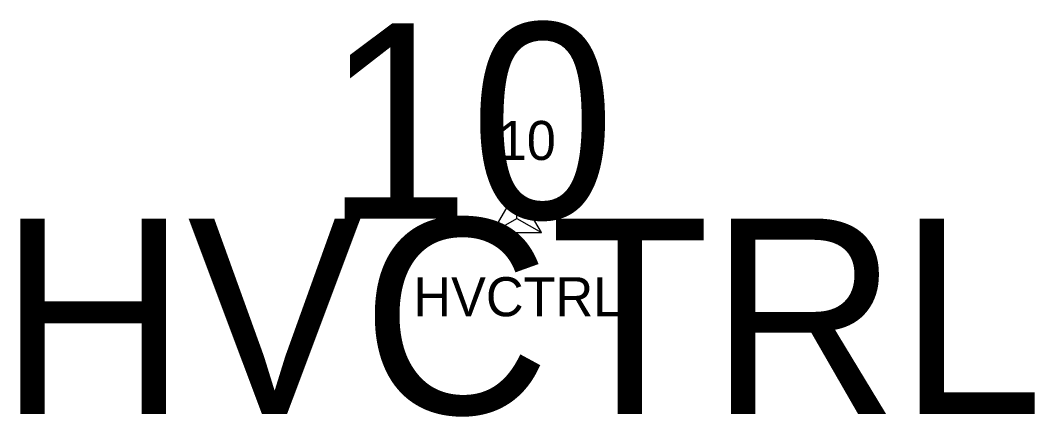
# Model space of a CAD drawing. Extents: x 1616840 to 1618410, y 488554 to 491945.
# Drawn here: x 1616996.5 to 1617048.5, y 491059.3 to 491079.6 of the extents above; entities that cross this region are included whole.
import ezdxf

# ---------------------------------------------------------------- set-up
doc = ezdxf.new("R2010")
doc.units = 0
for name, color, linetype in [('C_A', 7, 'Continuous'), ('C_I', 7, 'Continuous'), ('CPSM', 7, 'Continuous')]:
    doc.layers.add(name, color=color, linetype=linetype)

msp = doc.modelspace()

# ---------------------------------------------------------------- linework, layer by layer
at = {"layer": 'CPSM'}
for p, q in [((1617020.712, 491068.761), (1617021.962, 491070.926)), ((1617023.212, 491068.761), (1617021.962, 491070.926)), ((1617021.962, 491069.482), (1617021.962, 491070.926)), ((1617020.712, 491068.761), (1617021.962, 491069.482)), ((1617021.962, 491069.482), (1617021.962, 491069.482)), ((1617021.962, 491069.482), (1617023.212, 491068.761)), ((1617020.712, 491068.761), (1617023.212, 491068.761))]:
    msp.add_line(p, q, dxfattribs=at)

# ---------------------------------------------------------------- texts
at = {"layer": 'C_A'}
for height, p in [(10, (1616995.427, 491059.482)), (2, (1617016.655, 491064.482))]:
    msp.add_text('HVCTRL', height=height, dxfattribs=at).set_placement(p)
at = {"layer": 'C_I'}
for height, p in [(10, (1617012.12, 491069.482)), (2, (1617020.978, 491072.482))]:
    msp.add_text('10', height=height, dxfattribs=at).set_placement(p)

doc.saveas('drawing.dxf')
